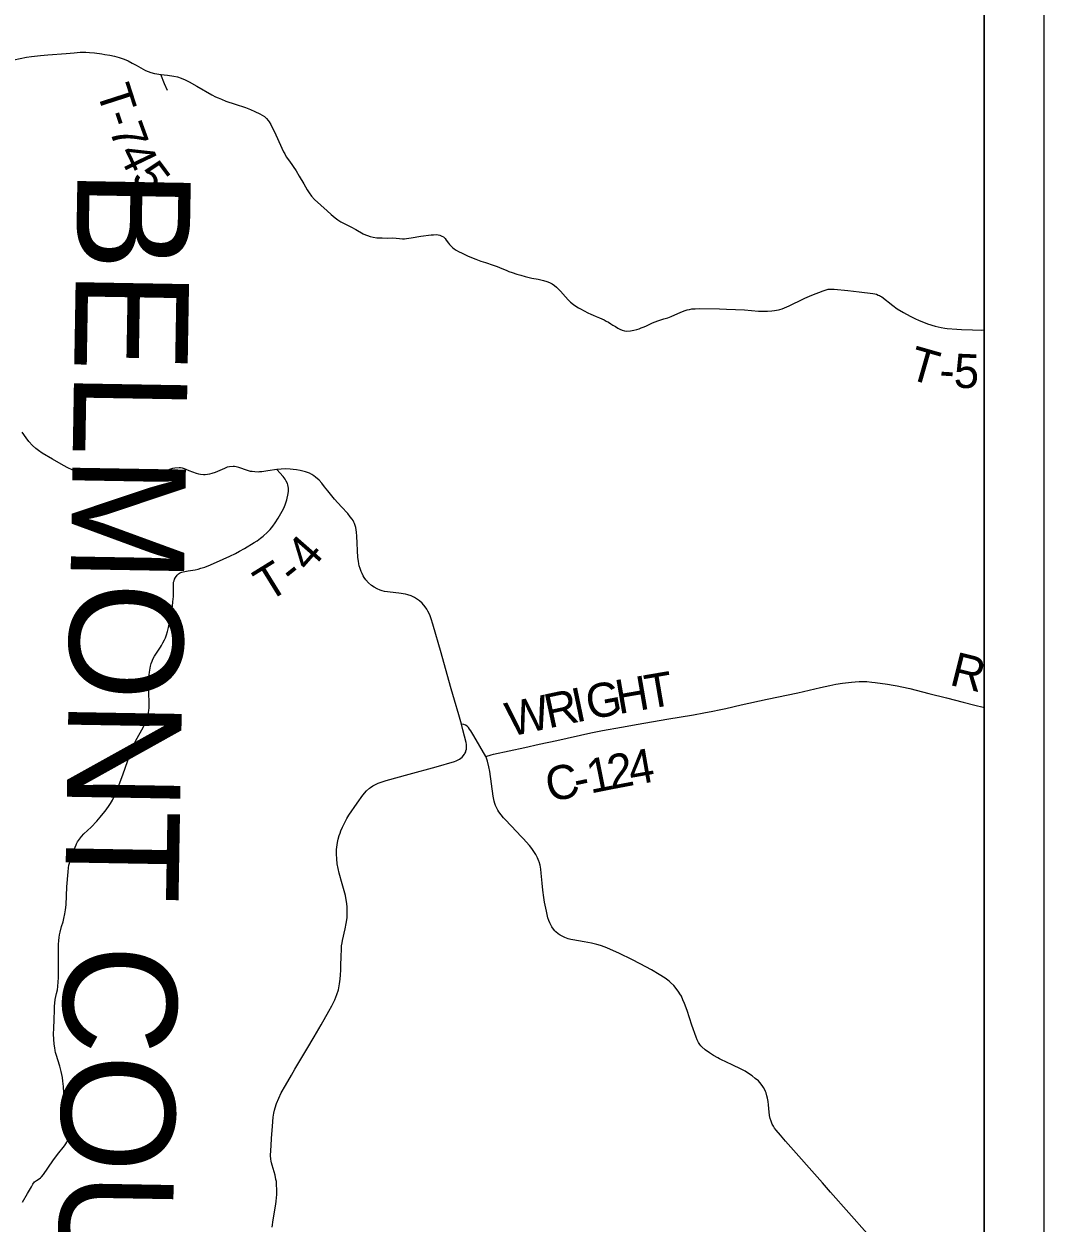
# Model space of a CAD drawing. Extents: x -10 to 158, y 8 to 33.
# Drawn here: x 153.801 to 155.504, y 27.871 to 29.872 of the extents above; entities that cross this region are included whole.
import ezdxf

# ---------------------------------------------------------------- set-up
doc = ezdxf.new("R2010")
doc.units = 0
for name, color, linetype in [('GM_X_County_Road', 7, 'Continuous'), ('GM_X_County_Road_Text', 7, 'Continuous'), ('GM_X_County_Text', 7, 'Continuous'), ('GM_X_State_Route', 7, 'Continuous'), ('GM_X_Township_Road', 7, 'Continuous'), ('GM_X_Township_Road_Text', 7, 'Continuous'), ('GM_X_Township_Text', 7, 'Continuous'), ('SH_Data', 7, 'Continuous')]:
    doc.layers.add(name, color=color, linetype=linetype)

msp = doc.modelspace()

# ---------------------------------------------------------------- linework, layer by layer
at = {"layer": 'GM_X_County_Road'}
for points in [[(154.5719, 28.6492), (154.5807, 28.6524), (154.5847, 28.6535), (154.6368, 28.6647), (154.6607, 28.67), (154.6902, 28.6762), (154.7474, 28.6888), (154.7665, 28.6926), (154.7985, 28.6984), (154.826, 28.7032), (154.8741, 28.7116), (154.9186, 28.719), (154.9358, 28.7221), (154.9507, 28.7251), (154.9617, 28.7274), (154.9726, 28.7298), (154.9981, 28.7356), (155.0415, 28.7451), (155.093, 28.7559), (155.1308, 28.7646), (155.1465, 28.7682), (155.1563, 28.7701), (155.1672, 28.7718), (155.1723, 28.7724), (155.1822, 28.7736), (155.1883, 28.7742), (155.195, 28.7745), (155.2082, 28.7744), (155.2161, 28.7738), (155.2219, 28.7732), (155.2427, 28.7703), (155.252, 28.7687), (155.2585, 28.7675), (155.2666, 28.7657), (155.2797, 28.7627), (155.3115, 28.7546), (155.3411, 28.7471), (155.3687, 28.7401), (155.3886, 28.7351), (155.4021, 28.7319), (155.4038, 28.7315)], [(154.5719, 28.6492), (154.552, 28.6838), (154.5468, 28.6921), (154.5448, 28.6952), (154.5427, 28.6978), (154.5407, 28.6998), (154.5381, 28.7015), (154.5349, 28.7028), (154.5314, 28.7034)], [(155.2083, 27.8528), (155.1473, 27.9223), (155.1339, 27.9375), (155.072, 28.0073), (155.0636, 28.017), (155.0568, 28.0253), (155.0541, 28.0289), (155.0519, 28.0322), (155.0499, 28.0357), (155.048, 28.0404), (155.0465, 28.0453), (155.0455, 28.0503), (155.0445, 28.0618), (155.044, 28.0677), (155.0433, 28.0734), (155.0422, 28.0792), (155.0413, 28.0827), (155.0399, 28.0877), (155.0389, 28.0904), (155.0378, 28.0928), (155.0357, 28.0967), (155.0346, 28.0985), (155.0318, 28.1023), (155.0269, 28.1078), (155.0218, 28.1121), (155.0166, 28.1162), (155.0107, 28.1202), (155.0049, 28.1239), (154.998, 28.1276), (154.9829, 28.1349), (154.9643, 28.1435), (154.9618, 28.1448), (154.9593, 28.1462), (154.9521, 28.1504), (154.9451, 28.1549), (154.9383, 28.1598), (154.9324, 28.1647), (154.9307, 28.1665), (154.9291, 28.1686), (154.928, 28.1702), (154.9269, 28.1722), (154.9249, 28.1763), (154.9233, 28.1809), (154.9158, 28.2006), (154.9079, 28.2255), (154.9035, 28.2373), (154.901, 28.2434), (154.8983, 28.2491), (154.896, 28.2531), (154.8943, 28.2558), (154.8916, 28.2597), (154.8856, 28.2673), (154.8804, 28.2722), (154.8778, 28.2744), (154.8715, 28.2793), (154.8615, 28.2856), (154.8485, 28.2932), (154.8297, 28.3033), (154.8156, 28.3105), (154.7949, 28.3206), (154.7841, 28.3256), (154.7752, 28.3295), (154.7712, 28.331), (154.7635, 28.3336), (154.757, 28.3356), (154.7484, 28.3377), (154.7363, 28.34), (154.7171, 28.3434), (154.7136, 28.3441), (154.7096, 28.3451), (154.7065, 28.3462), (154.7038, 28.3473), (154.7006, 28.3488), (154.6961, 28.3514), (154.6929, 28.3535), (154.6889, 28.3566), (154.6869, 28.3585), (154.6846, 28.3612), (154.6822, 28.3649), (154.6803, 28.3682), (154.6787, 28.3716), (154.677, 28.3757), (154.6756, 28.3799), (154.6749, 28.3828), (154.6729, 28.3914), (154.6699, 28.4065), (154.6688, 28.4138), (154.6672, 28.4265), (154.6659, 28.4379), (154.6644, 28.4544), (154.6636, 28.4613), (154.6623, 28.4682), (154.6611, 28.4733), (154.6606, 28.4749), (154.6583, 28.4802), (154.6554, 28.4857), (154.6522, 28.4909), (154.6485, 28.4959), (154.6445, 28.5007), (154.6341, 28.5126), (154.6309, 28.516), (154.6233, 28.5242), (154.6045, 28.5437), (154.6013, 28.5471), (154.5975, 28.5518), (154.5938, 28.5568), (154.5918, 28.56), (154.5895, 28.5643), (154.588, 28.5677), (154.5867, 28.5711), (154.5857, 28.5748), (154.585, 28.5776), (154.5841, 28.5832), (154.5786, 28.6242), (154.5771, 28.6324), (154.5748, 28.6415), (154.5731, 28.6464), (154.5719, 28.6492)]]:
    msp.add_lwpolyline(points, dxfattribs=at)
at = {"layer": 'GM_X_State_Route'}
msp.add_lwpolyline([(154.2151, 27.8637), (154.217, 27.876), (154.2212, 27.9019), (154.2218, 27.9069), (154.2228, 27.9182), (154.223, 27.9253), (154.2226, 27.9353), (154.2221, 27.9399), (154.2215, 27.9434), (154.2199, 27.9504), (154.2149, 27.9674), (154.214, 27.9712), (154.2135, 27.9739), (154.2129, 27.9771), (154.2124, 27.9833), (154.2133, 28.0001), (154.214, 28.0118), (154.2154, 28.032), (154.2168, 28.0475), (154.2172, 28.0507), (154.2178, 28.054), (154.219, 28.0591), (154.2201, 28.0628), (154.2226, 28.0702), (154.2262, 28.0792), (154.2304, 28.0879), (154.2371, 28.0999), (154.2475, 28.1176), (154.2531, 28.1274), (154.2729, 28.1607), (154.2851, 28.1813), (154.2969, 28.2012), (154.3098, 28.2243), (154.3146, 28.2332), (154.3196, 28.2433), (154.323, 28.2518), (154.3257, 28.26), (154.3278, 28.2699), (154.3288, 28.2774), (154.3294, 28.2849), (154.3296, 28.2928), (154.3299, 28.2988), (154.3304, 28.3171), (154.3306, 28.3261), (154.3311, 28.3335), (154.3318, 28.3383), (154.3326, 28.3425), (154.3371, 28.3618), (154.3388, 28.3704), (154.3401, 28.3801), (154.3404, 28.3856), (154.3405, 28.3915), (154.3402, 28.3977), (154.3397, 28.4039), (154.3388, 28.4101), (154.3375, 28.4173), (154.3355, 28.4252), (154.3321, 28.437), (154.3271, 28.4548), (154.3253, 28.4626), (154.3238, 28.4704), (154.3228, 28.4783), (154.3224, 28.4866), (154.3227, 28.4939), (154.3235, 28.5018), (154.3243, 28.5061), (154.3255, 28.5114), (154.3272, 28.5174), (154.3285, 28.5214), (154.3298, 28.5253), (154.3325, 28.5316), (154.334, 28.535), (154.3368, 28.5405), (154.3399, 28.546), (154.3433, 28.5513), (154.3571, 28.5717), (154.3664, 28.5849), (154.3728, 28.5922), (154.3774, 28.5965), (154.3791, 28.5979), (154.383, 28.6004), (154.3874, 28.6027), (154.3922, 28.6049), (154.3971, 28.6066), (154.4056, 28.6091), (154.4441, 28.6197), (154.489, 28.6321), (154.5196, 28.6412), (154.5222, 28.6421), (154.5255, 28.6437), (154.5279, 28.6451), (154.5321, 28.6484), (154.5361, 28.6532), (154.537, 28.6547), (154.5382, 28.6573), (154.5387, 28.659), (154.5394, 28.6618), (154.5398, 28.6663), (154.5397, 28.6693), (154.5391, 28.6728), (154.5335, 28.6942), (154.5314, 28.7034), (154.5269, 28.7189), (154.5197, 28.7435), (154.5142, 28.7624), (154.5075, 28.7862), (154.4971, 28.8227), (154.4835, 28.8703), (154.4807, 28.8793), (154.4783, 28.8858), (154.4752, 28.8923), (154.4732, 28.8956), (154.4706, 28.8993), (154.4654, 28.9055), (154.461, 28.9093), (154.4578, 28.9117), (154.4527, 28.9149), (154.4474, 28.9174), (154.4414, 28.9194), (154.4375, 28.9203), (154.4264, 28.9221), (154.4029, 28.925), (154.3986, 28.926), (154.3954, 28.927), (154.3904, 28.9291), (154.3852, 28.9319), (154.3812, 28.9347), (154.3758, 28.9394), (154.3716, 28.9444), (154.3688, 28.9482), (154.367, 28.9512), (154.3652, 28.9548), (154.3636, 28.9585), (154.3618, 28.9633), (154.3606, 28.9676), (154.3597, 28.9711), (154.359, 28.9754), (154.3582, 28.9816), (154.3564, 29.0172), (154.3557, 29.0238), (154.3546, 29.0316), (154.3538, 29.0352), (154.3526, 29.0385), (154.3515, 29.0409), (154.3502, 29.0432), (154.3487, 29.0455), (154.3455, 29.0498), (154.3414, 29.0549), (154.3306, 29.0665), (154.3194, 29.0791), (154.308, 29.0928), (154.3026, 29.0997), (154.2983, 29.1057), (154.2935, 29.1109), (154.2875, 29.1159), (154.2845, 29.118), (154.2813, 29.12), (154.2775, 29.1222), (154.2705, 29.1249), (154.2618, 29.1269), (154.2558, 29.128), (154.2504, 29.1287), (154.2451, 29.1292), (154.2374, 29.1296), (154.223, 29.1288), (154.2079, 29.1264), (154.1981, 29.1249), (154.1942, 29.1245), (154.1916, 29.1244), (154.1864, 29.1245), (154.1817, 29.1251), (154.179, 29.1255), (154.1738, 29.1268), (154.1597, 29.1319), (154.1548, 29.1331), (154.152, 29.1335), (154.15, 29.1336), (154.144, 29.1332), (154.1401, 29.1323), (154.1355, 29.1305), (154.1198, 29.1236), (154.1146, 29.1217), (154.1102, 29.1206), (154.1069, 29.1201), (154.1035, 29.1198), (154.1002, 29.1197), (154.0954, 29.1203), (154.0924, 29.1209), (154.0889, 29.1219), (154.0825, 29.1241), (154.0764, 29.1266), (154.0713, 29.1288), (154.0673, 29.1301), (154.0653, 29.1306), (154.0622, 29.1311), (154.0597, 29.1313), (154.0526, 29.1309), (154.0486, 29.13), (154.0186, 29.1199), (154.0149, 29.1188), (154.0093, 29.1171), (153.9999, 29.1148), (153.992, 29.1133), (153.9872, 29.1125), (153.9798, 29.1115), (153.9663, 29.1103), (153.9581, 29.11), (153.9485, 29.1103), (153.9413, 29.1108), (153.9351, 29.1115), (153.9283, 29.1127), (153.9208, 29.1143), (153.914, 29.116), (153.9063, 29.1184), (153.8987, 29.1209), (153.8886, 29.1249), (153.8811, 29.1281), (153.8738, 29.1316), (153.8667, 29.1353), (153.8486, 29.1457), (153.8313, 29.1558), (153.8247, 29.1602), (153.8207, 29.1634), (153.8149, 29.1685), (153.8089, 29.1753), (153.8042, 29.1816), (153.7979, 29.1909)], dxfattribs=at)
at = {"layer": 'GM_X_Township_Road'}
for points in [[(153.7835, 29.8123), (153.8052, 29.8168), (153.8131, 29.8183), (153.8285, 29.82), (153.8407, 29.821), (153.871, 29.8232), (153.8847, 29.8244), (153.8947, 29.8252), (153.9041, 29.8253), (153.9102, 29.8249), (153.9186, 29.824), (153.9307, 29.8224), (153.9359, 29.8216), (153.9438, 29.8202), (153.9517, 29.8184), (153.9595, 29.8163), (153.9682, 29.8136), (153.9747, 29.811), (153.9816, 29.8072), (153.9878, 29.8038), (154.0037, 29.7948), (154.0081, 29.793), (154.0126, 29.7915), (154.0184, 29.79), (154.0225, 29.7892), (154.0292, 29.7883), (154.0404, 29.7869), (154.0511, 29.7853), (154.0572, 29.784), (154.0631, 29.782), (154.0696, 29.7793), (154.0763, 29.7759), (154.0892, 29.7687), (154.1145, 29.7541), (154.1207, 29.7507), (154.1247, 29.7489), (154.1304, 29.7466), (154.1378, 29.7438), (154.1536, 29.7387), (154.1708, 29.733), (154.1792, 29.7295), (154.1864, 29.7263), (154.1943, 29.7226), (154.1986, 29.7202), (154.2022, 29.7177), (154.2058, 29.7146), (154.2085, 29.7115), (154.2102, 29.7089), (154.2128, 29.7045), (154.221, 29.6872), (154.2343, 29.6589), (154.236, 29.6554), (154.2386, 29.6506), (154.2438, 29.6431), (154.2549, 29.6272), (154.2604, 29.6182), (154.2681, 29.6055), (154.2737, 29.5955), (154.2769, 29.5903), (154.2806, 29.585), (154.2857, 29.5795), (154.3068, 29.5605), (154.3137, 29.5543), (154.3203, 29.5487), (154.325, 29.5452), (154.33, 29.5422), (154.3465, 29.5337), (154.355, 29.5292), (154.3671, 29.5221), (154.3708, 29.5203), (154.3741, 29.519), (154.3789, 29.5177), (154.3838, 29.5165), (154.3898, 29.5156), (154.3948, 29.5152), (154.3989, 29.5151), (154.407, 29.5149), (154.4157, 29.5152), (154.4224, 29.515), (154.4279, 29.5144), (154.4327, 29.5139), (154.4363, 29.5138), (154.4396, 29.5141), (154.4472, 29.5151), (154.4635, 29.5179), (154.4804, 29.5201), (154.4847, 29.5206), (154.4895, 29.5208), (154.4921, 29.5206), (154.4953, 29.5197), (154.4984, 29.5184), (154.501, 29.5169), (154.5038, 29.5144), (154.5058, 29.5116), (154.5096, 29.5064), (154.5113, 29.5044), (154.514, 29.5013), (154.5164, 29.4992), (154.5192, 29.4968), (154.5223, 29.4947), (154.5263, 29.4925), (154.5324, 29.4895), (154.5425, 29.4849), (154.5549, 29.4798), (154.5636, 29.4765), (154.5715, 29.474), (154.584, 29.4697), (154.5906, 29.4673), (154.5984, 29.4643), (154.6057, 29.4614), (154.6104, 29.4593), (154.6157, 29.4574), (154.6235, 29.4548), (154.6304, 29.4528), (154.6376, 29.451), (154.6489, 29.4483), (154.6594, 29.4461), (154.6679, 29.4441), (154.6739, 29.4424), (154.6779, 29.4409), (154.6826, 29.4384), (154.6867, 29.4358), (154.6899, 29.4328), (154.6931, 29.4296), (154.6966, 29.4262), (154.7049, 29.4169), (154.7094, 29.412), (154.7134, 29.4082), (154.7184, 29.4043), (154.7224, 29.4014), (154.7264, 29.3985), (154.7297, 29.3966), (154.736, 29.3933), (154.7424, 29.39), (154.747, 29.3879), (154.7512, 29.3862), (154.7563, 29.3841), (154.7616, 29.382), (154.7658, 29.3802), (154.7694, 29.3784), (154.773, 29.3764), (154.7766, 29.3743), (154.7804, 29.3719), (154.7841, 29.3695), (154.7881, 29.3672), (154.7922, 29.3648), (154.7958, 29.363), (154.7994, 29.3612), (154.8033, 29.3599), (154.8072, 29.3593), (154.8136, 29.3599), (154.8187, 29.3611), (154.8239, 29.3624), (154.8276, 29.3636), (154.8312, 29.365), (154.8347, 29.3663), (154.8389, 29.368), (154.8499, 29.3732), (154.8546, 29.3752), (154.8593, 29.377), (154.8693, 29.38), (154.8756, 29.3818), (154.8814, 29.384), (154.8927, 29.3893), (154.9003, 29.3926), (154.9048, 29.3941), (154.9082, 29.3951), (154.912, 29.3959), (154.9159, 29.3966), (154.9211, 29.3971), (154.929, 29.3972), (154.9618, 29.3967), (154.9739, 29.3965), (155.0035, 29.395), (155.0269, 29.3932), (155.0359, 29.3929), (155.0419, 29.393), (155.0492, 29.3935), (155.054, 29.3941), (155.0603, 29.3952), (155.0626, 29.3957), (155.0665, 29.397), (155.0742, 29.4), (155.0785, 29.402), (155.102, 29.4137), (155.1043, 29.4148), (155.1162, 29.4195), (155.135, 29.4268), (155.1385, 29.4281), (155.1436, 29.4294), (155.1472, 29.4298), (155.1514, 29.4296)], [(154.0402, 29.7612), (154.0353, 29.7722), (154.0292, 29.7883)], [(155.1514, 29.4296), (155.1534, 29.4295), (155.1761, 29.4273), (155.1953, 29.4254), (155.218, 29.4226), (155.2212, 29.4219), (155.2241, 29.4211), (155.2272, 29.4198), (155.2291, 29.4189), (155.2308, 29.4179), (155.2328, 29.4167), (155.2512, 29.4025), (155.2588, 29.397), (155.2692, 29.3906), (155.2802, 29.3845), (155.2884, 29.3805), (155.2953, 29.3774), (155.3024, 29.3745), (155.3095, 29.3717), (155.3221, 29.3678), (155.327, 29.3666), (155.3321, 29.3655), (155.3382, 29.3646), (155.342, 29.3642), (155.358, 29.3629), (155.3659, 29.3624), (155.3847, 29.3618), (155.3997, 29.3614), (155.4038, 29.3619)], [(153.7981, 27.9055), (153.8067, 27.9201), (153.8131, 27.9311), (153.8156, 27.9355), (153.8184, 27.9391), (153.8217, 27.9416), (153.8262, 27.9444), (153.8283, 27.9459), (153.8301, 27.9477), (153.8335, 27.9517), (153.8491, 27.9741), (153.8568, 27.9851), (153.8682, 27.9993), (153.8707, 28.0027), (153.8723, 28.0056), (153.8733, 28.0076), (153.875, 28.0122), (153.876, 28.0168), (153.8763, 28.0206), (153.8762, 28.0243), (153.8757, 28.0283), (153.8747, 28.0323), (153.8716, 28.0414), (153.8703, 28.0462), (153.8692, 28.0521), (153.8688, 28.0558), (153.8685, 28.0594), (153.868, 28.0685), (153.8674, 28.0877), (153.8666, 28.0987), (153.8658, 28.1073), (153.8648, 28.1136), (153.8629, 28.1234), (153.8606, 28.1322), (153.8546, 28.1517), (153.8535, 28.1552), (153.8528, 28.1583), (153.852, 28.1628), (153.8512, 28.1693), (153.8506, 28.1773), (153.8502, 28.186), (153.8504, 28.1961), (153.8509, 28.2096), (153.8515, 28.2263), (153.8518, 28.2324), (153.8523, 28.2377), (153.853, 28.2437), (153.8551, 28.2535), (153.8565, 28.26), (153.8571, 28.2656), (153.8578, 28.2732), (153.8581, 28.2801), (153.8583, 28.2891), (153.8586, 28.3354), (153.859, 28.3422), (153.8595, 28.3474), (153.86, 28.3517), (153.8609, 28.3562), (153.8634, 28.3655), (153.866, 28.3736), (153.8675, 28.3792), (153.869, 28.3868), (153.8701, 28.3932), (153.8709, 28.4016), (153.8723, 28.4319), (153.8743, 28.4568), (153.875, 28.4633), (153.8757, 28.4679), (153.8765, 28.4716), (153.8776, 28.4759), (153.879, 28.4801), (153.8823, 28.489), (153.8876, 28.5017), (153.8886, 28.5038), (153.8903, 28.5067), (153.8935, 28.5115), (153.897, 28.516), (153.9008, 28.5201), (153.9128, 28.5315), (153.9225, 28.5417), (153.9281, 28.5481), (153.9329, 28.5541), (153.9362, 28.5584), (153.9417, 28.5661), (153.9449, 28.5709), (153.9483, 28.5764), (153.9507, 28.5813), (153.9537, 28.5879), (153.9595, 28.6025), (153.9655, 28.6188), (153.9742, 28.643), (153.9781, 28.6549), (153.9817, 28.6639), (153.9842, 28.6696), (153.9873, 28.676), (153.9947, 28.689), (154, 28.699), (154.0025, 28.704), (154.0043, 28.7081), (154.0062, 28.7137), (154.0074, 28.7181), (154.0085, 28.7228), (154.0091, 28.7263), (154.0095, 28.7308), (154.0096, 28.7355), (154.0093, 28.7588), (154.0097, 28.7859), (154.0102, 28.7902), (154.0112, 28.797), (154.012, 28.8004), (154.0133, 28.8049), (154.0147, 28.8088), (154.0161, 28.812), (154.0188, 28.8171), (154.0229, 28.8234), (154.0287, 28.8319), (154.0303, 28.8347), (154.0328, 28.839), (154.0353, 28.8441), (154.0368, 28.8476), (154.0388, 28.8528), (154.0404, 28.8581), (154.0419, 28.8647), (154.0458, 28.8844), (154.0488, 28.9006), (154.0495, 28.9075), (154.0501, 28.9163), (154.0503, 28.9221), (154.0506, 28.9405), (154.0512, 28.9429), (154.0521, 28.9454), (154.0535, 28.9482), (154.0565, 28.9523), (154.0586, 28.9542), (154.0606, 28.9553), (154.0626, 28.9564), (154.0643, 28.9571), (154.0666, 28.9579), (154.0746, 28.9594), (154.0867, 28.9612), (154.0914, 28.9623), (154.0961, 28.9636), (154.1028, 28.9658), (154.1122, 28.9696), (154.1332, 28.9787), (154.1444, 28.9838), (154.1539, 28.9886), (154.1608, 28.9922), (154.1688, 28.9968), (154.1851, 29.0066), (154.1898, 29.0097), (154.1959, 29.014), (154.2002, 29.0174), (154.2074, 29.0238), (154.2117, 29.0285), (154.2138, 29.0311), (154.2161, 29.0341), (154.2199, 29.0394), (154.2249, 29.0473), (154.2319, 29.0591), (154.235, 29.065), (154.2375, 29.0712), (154.2396, 29.0777), (154.2404, 29.0809), (154.2414, 29.0857), (154.2423, 29.0921), (154.2425, 29.0942), (154.2423, 29.0973), (154.2419, 29.1004), (154.2413, 29.1029), (154.2406, 29.105), (154.2387, 29.1093), (154.2367, 29.1126), (154.2333, 29.117), (154.223, 29.1288)]]:
    msp.add_lwpolyline(points, dxfattribs=at)
at = {"layer": 'GM_X_Township_Text'}
msp.add_lwpolyline([(153.6265, 25.0623), (155.4038, 25.0623), (155.4038, 30.1867), (154.2874, 30.2056), (154.1952, 30.2066), (153.8459, 30.2102), (153.7362, 30.2113), (153.7021, 30.212)], dxfattribs=at)
at = {"layer": 'SH_Data'}
for p, q in [((155.5038, 31.9623), (155.5038, 24.9623)), ((155.4038, 31.8623), (155.4038, 25.0623))]:
    msp.add_line(p, q, dxfattribs=at)

# ---------------------------------------------------------------- texts
at = {"layer": 'GM_X_County_Road_Text'}
for s, rotation, p in [('R', 345.9212, (155.3442, 28.7695)), ('T', 9.7195, (154.8427, 28.7285)), ('G', 10.7734, (154.7446, 28.7107)), ('H', 9.8067, (154.7935, 28.72)), ('W', 12.1591, (154.6121, 28.6823)), ('R', 12.1351, (154.6765, 28.6962)), ('I', 11.7769, (154.722, 28.7059)), ('1', 11.3936, (154.7465, 28.5874)), ('2', 10.7629, (154.7806, 28.5943)), ('4', 9.9371, (154.8148, 28.6008)), ('C', 11.959, (154.6781, 28.573)), ('-', 11.7998, (154.7238, 28.5827))]:
    msp.add_text(s, height=0.0568, rotation=rotation, dxfattribs=at).set_placement(p)
at = {"layer": 'GM_X_County_Text'}
msp.add_text('BELMONT COUNTY', height=0.189394, rotation=269.0214, dxfattribs=at).set_placement((153.8902, 29.631))
at = {"layer": 'GM_X_Township_Road_Text'}
for s, rotation, p in [('T', 287.8807, (153.9213, 29.7611)), ('7', 290.0325, (153.9424, 29.6963)), ('-', 288.3175, (153.9345, 29.7202)), ('4', 295.6491, (153.9568, 29.6578)), ('5', 306.773, (153.9781, 29.616)), ('T', 344.0364, (155.2741, 29.2809)), ('5', 357.5471, (155.3524, 29.2655)), ('-', 356.4484, (155.3279, 29.267)), ('4', 48.7838, (154.2763, 28.9551)), ('T', 31.7333, (154.208, 28.9062)), ('-', 39.033, (154.2505, 28.9332))]:
    msp.add_text(s, height=0.0568, rotation=rotation, dxfattribs=at).set_placement(p)

doc.saveas('drawing.dxf')
